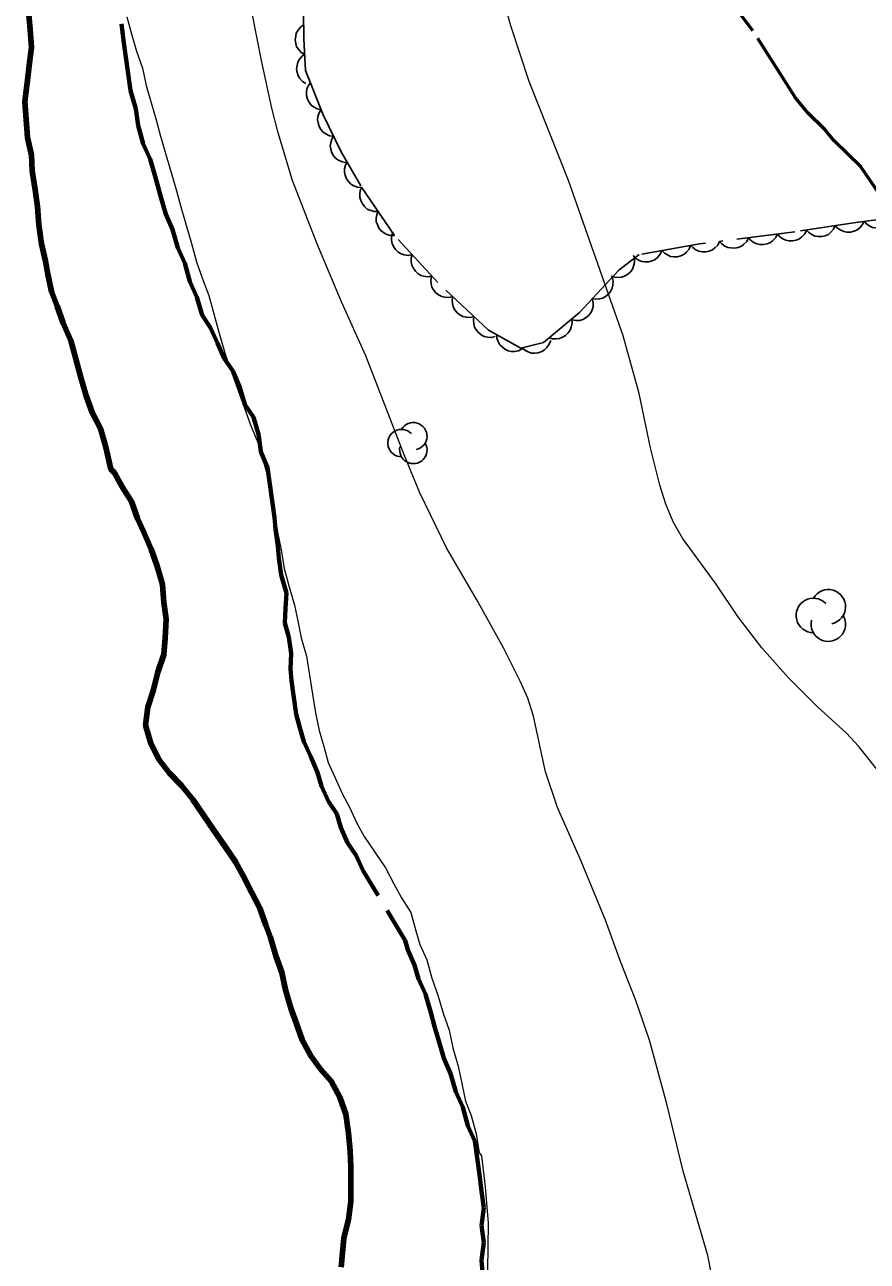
# Model space of a CAD drawing. Extents: x 356765 to 358572, y 5103174 to 5104650.
# Drawn here: x 356975.6 to 357018.8, y 5103906.2 to 5103969.7 of the extents above; entities that cross this region are included whole.
import ezdxf

# ---------------------------------------------------------------- set-up
doc = ezdxf.new("R2010")
doc.units = 0
doc.header["$LTSCALE"] = 0.6
for name, pattern in [('DOT_DASHED', [7.7, 5, -1.2, 0.3, -1.2]), ('LONG_DASHED', [7.5, 6, -1.5]), ('MEDIUM_DASHED', [4.5, 3, -1.5])]:
    doc.linetypes.add(name, pattern=pattern)
for name, color, linetype, lineweight in [('1', 7, 'Continuous', 53), ('2', 7, 'Continuous', 13), ('4', 7, 'Continuous', 90), ('44', 7, 'Continuous', 25), ('7', 7, 'MEDIUM_DASHED', 70)]:
    doc.layers.add(name, color=color, linetype=linetype, lineweight=lineweight)

msp = doc.modelspace()

# ---------------------------------------------------------------- linework, layer by layer
at = {"layer": '1', "linetype": 'LONG_DASHED'}
msp.add_lwpolyline([(357016.68, 5103964.32), (357015.79, 5103965.19), (357015.15, 5103965.97), (357012.97, 5103969.41), (357012.06, 5103970.62)], dxfattribs=at)
at = {"layer": '1'}
msp.add_lwpolyline([(357019.51, 5103960.96), (357018.51, 5103962.42), (357017.14, 5103963.76), (357016.68, 5103964.32)], dxfattribs=at)
at = {"layer": '2'}
for points in [[(357010.86, 5103905.44), (357010.66, 5103906.49), (357009.39, 5103910.82), (357008.55, 5103914.28), (357007.65, 5103917.55), (357006.95, 5103919.59), (357006.16, 5103921.59), (357005.39, 5103923.71), (357004.15, 5103926.74), (357002.93, 5103929.51), (357002.32, 5103931.34), (357001.7, 5103934.2), (357001.4, 5103935.12), (357001.02, 5103936), (357000.15, 5103937.7), (356998.78, 5103940.18), (356997.23, 5103942.84), (356995.86, 5103945.67), (356995.05, 5103947.62), (356993.09, 5103952.71), (356991.83, 5103955.49), (356990.56, 5103958.5), (356989.31, 5103961.72), (356988.58, 5103964.17), (356988.26, 5103965.43), (356987.72, 5103967.88), (356987.05, 5103971.29)], [(357019.54, 5103931.22), (357018.4, 5103932.65), (357017.77, 5103933.32), (357016.28, 5103934.68), (357014.78, 5103936.18), (357013.42, 5103937.71), (357012.2, 5103939.32), (357011.08, 5103940.97), (357009.36, 5103943.34), (357008.88, 5103944.18), (357008.5, 5103945.09), (357008.19, 5103946.07), (357007.71, 5103947.98), (357007.12, 5103950.78), (357006.3, 5103953.73), (357003.49, 5103961.72), (357001.47, 5103966.8), (357000.54, 5103969.66), (357000.28, 5103970.59)], [(356980.8, 5103970.12), (356981.07, 5103969.18), (356981.3, 5103968.36), (356981.61, 5103967.49), (356981.8, 5103966.59), (356982.07, 5103965.65), (356982.31, 5103964.83), (356982.54, 5103964), (356982.81, 5103963.06), (356983.08, 5103962.12)], [(356980.8, 5103970.12), (356981.07, 5103969.18), (356981.3, 5103968.36), (356981.61, 5103967.49), (356981.8, 5103966.59), (356982.07, 5103965.65), (356982.31, 5103964.83), (356982.54, 5103964), (356982.81, 5103963.06), (356983.08, 5103962.12)], [(356983.08, 5103962.12), (356983.35, 5103961.18), (356983.62, 5103960.24), (356983.85, 5103959.42), (356984.12, 5103958.48), (356984.39, 5103957.54), (356984.7, 5103956.67), (356985.01, 5103955.81), (356985.28, 5103954.86), (356985.54, 5103953.92), (356985.81, 5103952.98), (356985.88, 5103952.75), (356987.16, 5103949.17), (356987.54, 5103948.26), (356987.81, 5103947.32), (356988.05, 5103946.5), (356988.24, 5103945.6), (356988.39, 5103944.62), (356988.54, 5103943.65), (356988.73, 5103942.75), (356988.88, 5103941.78), (356989.15, 5103940.84), (356989.42, 5103939.9), (356989.61, 5103939), (356989.77, 5103938.22), (356990.04, 5103937.28), (356990.19, 5103936.3), (356990.34, 5103935.33), (356990.49, 5103934.36), (356990.68, 5103933.46), (356990.92, 5103932.63), (356991.15, 5103931.81), (356991.5, 5103931.02), (356991.86, 5103930.23), (356992.25, 5103929.52), (356992.6, 5103928.73), (356993, 5103928.01), (356993.55, 5103927.21), (356994.09, 5103926.41), (356994.52, 5103925.58), (356994.92, 5103924.87), (356995.39, 5103924.11), (356995.65, 5103923.17), (356995.86, 5103922.46), (356996.21, 5103921.67), (356996.48, 5103920.73), (356996.79, 5103919.87), (356997.06, 5103918.93), (356997.37, 5103918.06), (356997.56, 5103917.16), (356997.83, 5103916.22), (356998.02, 5103915.32), (356998.21, 5103914.42), (356998.49, 5103913.68), (356998.76, 5103912.74), (356998.91, 5103911.76), (356999.02, 5103911.6)], [(356983.08, 5103962.12), (356983.35, 5103961.18), (356983.62, 5103960.24), (356983.85, 5103959.42), (356984.12, 5103958.48), (356984.39, 5103957.54), (356984.7, 5103956.67), (356985.01, 5103955.81), (356985.28, 5103954.86), (356985.54, 5103953.92), (356985.81, 5103952.98), (356985.88, 5103952.75), (356987.16, 5103949.17), (356987.54, 5103948.26), (356987.81, 5103947.32), (356988.05, 5103946.5), (356988.24, 5103945.6), (356988.39, 5103944.62), (356988.54, 5103943.65), (356988.73, 5103942.75), (356988.88, 5103941.78), (356989.15, 5103940.84), (356989.42, 5103939.9), (356989.61, 5103939), (356989.77, 5103938.22), (356990.04, 5103937.28), (356990.19, 5103936.3), (356990.34, 5103935.33), (356990.49, 5103934.36), (356990.68, 5103933.46), (356990.92, 5103932.63), (356991.15, 5103931.81), (356991.5, 5103931.02), (356991.86, 5103930.23), (356992.25, 5103929.52), (356992.6, 5103928.73), (356993, 5103928.01), (356993.55, 5103927.21), (356994.09, 5103926.41), (356994.52, 5103925.58), (356994.92, 5103924.87), (356995.39, 5103924.11), (356995.65, 5103923.17), (356995.86, 5103922.46), (356996.21, 5103921.67), (356996.48, 5103920.73), (356996.79, 5103919.87), (356997.06, 5103918.93), (356997.37, 5103918.06), (356997.56, 5103917.16), (356997.83, 5103916.22), (356998.02, 5103915.32), (356998.21, 5103914.42), (356998.49, 5103913.68), (356998.76, 5103912.74), (356998.91, 5103911.76), (356999.02, 5103911.6)], [(356999.02, 5103911.6), (356999.22, 5103910.01), (356999.37, 5103908.15), (356999.32, 5103904.51)]]:
    msp.add_lwpolyline(points, dxfattribs=at)
at = {"layer": '4'}
for points in [[(356983.61, 5103930.63), (356982.98, 5103931.28), (356982.47, 5103931.96), (356982.04, 5103932.79), (356981.77, 5103933.73), (356981.89, 5103934.66), (356982.16, 5103935.49), (356982.39, 5103936.45), (356982.71, 5103937.36), (356982.78, 5103938.21), (356982.83, 5103939.18), (356982.71, 5103940.03), (356982.64, 5103940.96), (356982.37, 5103941.9), (356982.06, 5103942.77), (356981.67, 5103943.68), (356981.35, 5103944.35), (356981.04, 5103945.22), (356980.57, 5103945.97), (356980.17, 5103946.69), (356979.99, 5103946.89), (356979.73, 5103948.02), (356979.46, 5103948.97), (356979.03, 5103949.8), (356978.72, 5103950.66), (356978.45, 5103951.6), (356978.19, 5103952.55), (356977.92, 5103953.49), (356977.53, 5103954.39), (356977.22, 5103955.26), (356976.94, 5103956.01), (356976.75, 5103956.91), (356976.62, 5103957.57), (356976.43, 5103958.47), (356976.28, 5103959.44), (356976.21, 5103960.38), (356976.09, 5103961.23), (356975.94, 5103962.21), (356975.9, 5103963.02), (356975.71, 5103963.92), (356975.63, 5103964.85), (356975.56, 5103965.78), (356975.68, 5103966.71), (356975.79, 5103967.63), (356975.91, 5103968.55), (356975.84, 5103969.48), (356975.76, 5103970.42)], [(356991.82, 5103905.88), (356991.96, 5103907.38), (356992.2, 5103908.33), (356992.32, 5103909.26), (356992.32, 5103910.15), (356992.32, 5103911.03), (356992.28, 5103911.85), (356992.2, 5103912.78), (356992.05, 5103913.75), (356991.74, 5103914.62), (356991.31, 5103915.45), (356990.76, 5103916.06), (356990.25, 5103916.74), (356989.82, 5103917.57), (356989.51, 5103918.44), (356989.23, 5103919.19), (356988.96, 5103920.13), (356988.77, 5103921.03), (356988.46, 5103921.89), (356988.19, 5103922.83), (356987.95, 5103923.46), (356987.64, 5103924.33), (356987.21, 5103925.16), (356986.78, 5103925.99), (356986.38, 5103926.71), (356985.84, 5103927.51), (356985.29, 5103928.31), (356984.74, 5103929.11), (356984.2, 5103929.91), (356983.61, 5103930.63)]]:
    msp.add_lwpolyline(points, dxfattribs=at)
at = {"layer": '44', "linetype": 'DOT_DASHED'}
for points in [[(356994.56, 5103958.89), (356992.82, 5103961.44), (356991.81, 5103963.19), (356990.89, 5103965.09), (356989.98, 5103967.37), (356989.9, 5103969), (356989.89, 5103970.39)], [(357024.16, 5103960.34), (357018.38, 5103959.58), (357015.12, 5103959.08), (357010.22, 5103958.46), (357007.12, 5103957.91), (357006.08, 5103957.11), (357004.06, 5103954.93), (357002.21, 5103953.4), (357001.05, 5103953.1), (356999.38, 5103954.03), (356996.78, 5103956.47), (356994.56, 5103958.89)]]:
    msp.add_lwpolyline(points, dxfattribs=at)
at = {"layer": '44'}
for points in [[(356989.94, 5103968.2), (356989.76, 5103968.3), (356989.63, 5103968.46), (356989.53, 5103968.59), (356989.48, 5103968.76), (356989.45, 5103968.94), (356989.48, 5103969.13), (356989.51, 5103969.29), (356989.6, 5103969.44), (356989.72, 5103969.59), (356989.87, 5103969.69)], [(356990.01, 5103966.7), (356989.83, 5103966.81), (356989.7, 5103966.96), (356989.61, 5103967.09), (356989.55, 5103967.26), (356989.53, 5103967.44), (356989.55, 5103967.63), (356989.59, 5103967.79), (356989.68, 5103967.95), (356989.8, 5103968.09), (356989.94, 5103968.2)], [(356990.79, 5103965.35), (356990.58, 5103965.4), (356990.4, 5103965.5), (356990.27, 5103965.59), (356990.17, 5103965.74), (356990.08, 5103965.9), (356990.04, 5103966.09), (356990.03, 5103966.25), (356990.06, 5103966.42), (356990.13, 5103966.6), (356990.23, 5103966.74)], [(356991.42, 5103963.99), (356991.21, 5103964.02), (356991.03, 5103964.11), (356990.89, 5103964.2), (356990.78, 5103964.33), (356990.68, 5103964.49), (356990.63, 5103964.68), (356990.6, 5103964.84), (356990.62, 5103965.01), (356990.68, 5103965.19), (356990.77, 5103965.34)], [(356992.07, 5103962.64), (356991.87, 5103962.67), (356991.68, 5103962.76), (356991.55, 5103962.85), (356991.43, 5103962.98), (356991.34, 5103963.14), (356991.28, 5103963.32), (356991.25, 5103963.49), (356991.28, 5103963.66), (356991.33, 5103963.84), (356991.42, 5103963.99)], [(356992.86, 5103961.36), (356992.66, 5103961.38), (356992.47, 5103961.45), (356992.32, 5103961.53), (356992.2, 5103961.66), (356992.09, 5103961.81), (356992.02, 5103961.99), (356991.98, 5103962.15), (356991.99, 5103962.32), (356992.04, 5103962.5), (356992.11, 5103962.66)], [(356993.71, 5103960.13), (356993.51, 5103960.13), (356993.31, 5103960.19), (356993.16, 5103960.25), (356993.03, 5103960.37), (356992.91, 5103960.51), (356992.83, 5103960.69), (356992.78, 5103960.84), (356992.78, 5103961.02), (356992.8, 5103961.2), (356992.87, 5103961.37)], [(356994.56, 5103958.89), (356994.35, 5103958.89), (356994.16, 5103958.95), (356994.01, 5103959.02), (356993.87, 5103959.13), (356993.76, 5103959.27), (356993.68, 5103959.45), (356993.62, 5103959.6), (356993.62, 5103959.78), (356993.65, 5103959.96), (356993.71, 5103960.13)], [(357018.68, 5103959.63), (357018.59, 5103959.44), (357018.46, 5103959.29), (357018.33, 5103959.18), (357018.17, 5103959.11), (357017.99, 5103959.07), (357017.8, 5103959.07), (357017.64, 5103959.09), (357017.48, 5103959.16), (357017.32, 5103959.27), (357017.2, 5103959.4)], [(357020.17, 5103959.82), (357020.08, 5103959.63), (357019.94, 5103959.48), (357019.81, 5103959.38), (357019.65, 5103959.31), (357019.47, 5103959.27), (357019.27, 5103959.28), (357019.11, 5103959.3), (357018.95, 5103959.38), (357018.8, 5103959.49), (357018.68, 5103959.62)], [(356995.46, 5103957.91), (356995.26, 5103957.87), (356995.06, 5103957.9), (356994.9, 5103957.95), (356994.75, 5103958.04), (356994.61, 5103958.17), (356994.51, 5103958.33), (356994.43, 5103958.48), (356994.41, 5103958.65), (356994.41, 5103958.84), (356994.45, 5103959.01)], [(357014.23, 5103958.97), (357014.14, 5103958.78), (357014, 5103958.63), (357013.87, 5103958.53), (357013.7, 5103958.47), (357013.52, 5103958.43), (357013.33, 5103958.43), (357013.17, 5103958.46), (357013.01, 5103958.54), (357012.86, 5103958.64), (357012.74, 5103958.78)], [(357015.72, 5103959.16), (357015.63, 5103958.97), (357015.49, 5103958.82), (357015.36, 5103958.72), (357015.19, 5103958.65), (357015.01, 5103958.61), (357014.82, 5103958.62), (357014.66, 5103958.65), (357014.5, 5103958.72), (357014.35, 5103958.83), (357014.23, 5103958.97)], [(357017.2, 5103959.4), (357017.11, 5103959.21), (357016.97, 5103959.06), (357016.85, 5103958.95), (357016.69, 5103958.88), (357016.51, 5103958.84), (357016.32, 5103958.84), (357016.15, 5103958.86), (357015.99, 5103958.94), (357015.84, 5103959.04), (357015.72, 5103959.17)], [(357009.77, 5103958.38), (357009.69, 5103958.19), (357009.55, 5103958.04), (357009.43, 5103957.93), (357009.27, 5103957.85), (357009.09, 5103957.8), (357008.9, 5103957.8), (357008.74, 5103957.82), (357008.58, 5103957.89), (357008.42, 5103957.99), (357008.29, 5103958.12)], [(357011.26, 5103958.59), (357011.16, 5103958.4), (357011.02, 5103958.26), (357010.89, 5103958.15), (357010.73, 5103958.09), (357010.55, 5103958.05), (357010.36, 5103958.06), (357010.2, 5103958.08), (357010.04, 5103958.16), (357009.89, 5103958.27), (357009.77, 5103958.4)], [(357012.74, 5103958.78), (357012.65, 5103958.59), (357012.51, 5103958.45), (357012.38, 5103958.34), (357012.22, 5103958.28), (357012.04, 5103958.24), (357011.84, 5103958.25), (357011.68, 5103958.27), (357011.53, 5103958.35), (357011.37, 5103958.46), (357011.26, 5103958.59)], [(356996.48, 5103956.8), (356996.27, 5103956.77), (356996.07, 5103956.8), (356995.91, 5103956.84), (356995.76, 5103956.94), (356995.63, 5103957.06), (356995.52, 5103957.23), (356995.45, 5103957.37), (356995.42, 5103957.54), (356995.42, 5103957.73), (356995.46, 5103957.91)], [(357006.88, 5103957.72), (357006.89, 5103957.51), (357006.84, 5103957.32), (357006.78, 5103957.16), (357006.68, 5103957.02), (357006.54, 5103956.9), (357006.37, 5103956.81), (357006.22, 5103956.75), (357006.04, 5103956.73), (357005.86, 5103956.75), (357005.69, 5103956.81)], [(357008.29, 5103958.12), (357008.21, 5103957.93), (357008.08, 5103957.77), (357007.95, 5103957.66), (357007.79, 5103957.59), (357007.61, 5103957.54), (357007.42, 5103957.54), (357007.26, 5103957.56), (357007.1, 5103957.63), (357006.94, 5103957.73), (357006.82, 5103957.86)], [(356997.55, 5103955.75), (356997.34, 5103955.7), (356997.14, 5103955.72), (356996.98, 5103955.75), (356996.82, 5103955.84), (356996.68, 5103955.95), (356996.56, 5103956.1), (356996.48, 5103956.24), (356996.44, 5103956.41), (356996.43, 5103956.6), (356996.45, 5103956.78)], [(357005.74, 5103956.75), (357005.79, 5103956.54), (357005.78, 5103956.34), (357005.74, 5103956.18), (357005.66, 5103956.02), (357005.55, 5103955.88), (357005.4, 5103955.76), (357005.26, 5103955.68), (357005.09, 5103955.63), (357004.9, 5103955.62), (357004.72, 5103955.65)], [(356998.64, 5103954.72), (356998.44, 5103954.68), (356998.23, 5103954.69), (356998.07, 5103954.73), (356997.92, 5103954.81), (356997.77, 5103954.92), (356997.66, 5103955.08), (356997.57, 5103955.22), (356997.53, 5103955.39), (356997.52, 5103955.57), (356997.55, 5103955.75)], [(357004.72, 5103955.65), (357004.77, 5103955.44), (357004.76, 5103955.24), (357004.72, 5103955.08), (357004.64, 5103954.92), (357004.53, 5103954.78), (357004.38, 5103954.66), (357004.24, 5103954.57), (357004.07, 5103954.53), (357003.88, 5103954.52), (357003.7, 5103954.55)], [(356999.73, 5103953.7), (356999.53, 5103953.65), (356999.33, 5103953.67), (356999.17, 5103953.7), (356999.01, 5103953.78), (356998.87, 5103953.9), (356998.75, 5103954.05), (356998.67, 5103954.19), (356998.63, 5103954.36), (356998.61, 5103954.55), (356998.64, 5103954.72)], [(357003.66, 5103954.6), (357003.68, 5103954.39), (357003.64, 5103954.19), (357003.58, 5103954.03), (357003.48, 5103953.89), (357003.35, 5103953.76), (357003.18, 5103953.66), (357003.03, 5103953.6), (357002.86, 5103953.58), (357002.67, 5103953.59), (357002.5, 5103953.64)], [(357001.12, 5103953.06), (357000.93, 5103952.97), (357000.73, 5103952.93), (357000.56, 5103952.93), (357000.39, 5103952.97), (357000.23, 5103953.05), (357000.08, 5103953.17), (356999.96, 5103953.28), (356999.88, 5103953.44), (356999.82, 5103953.61), (356999.81, 5103953.79)], [(357002.58, 5103953.49), (357002.51, 5103953.3), (357002.38, 5103953.13), (357002.27, 5103953.02), (357002.12, 5103952.93), (357001.94, 5103952.87), (357001.75, 5103952.85), (357001.59, 5103952.85), (357001.42, 5103952.91), (357001.26, 5103953), (357001.12, 5103953.12)]]:
    msp.add_lwpolyline(points, dxfattribs=at)
for centre, radius, start, end in [((356994.9185, 5103948.226), 0.7041, 44.11537, 269.80396), ((356995.5241, 5103948.578), 0.7041, 282.26917, 149.72626), ((356995.5241, 5103947.8739), 0.7041, 166.93686, 29.62122), ((357016.8406, 5103939.8139), 0.8874, 282.26917, 149.72626), ((357016.0775, 5103939.3702), 0.8874, 44.11537, 269.80396), ((357016.8406, 5103938.9264), 0.8874, 166.93686, 29.62122)]:
    msp.add_arc(centre, radius, start, end, dxfattribs=at)
at = {"layer": '7'}
msp.add_lwpolyline([(356999.08, 5103905.62), (356999.03, 5103906.24), (356999.15, 5103907.16), (356999.03, 5103908.02), (356999.15, 5103908.94), (356999.03, 5103909.8), (356998.92, 5103910.65), (356998.8, 5103911.51), (356998.68, 5103912.36), (356998.33, 5103913.15), (356998.06, 5103914.1), (356997.71, 5103914.89), (356997.44, 5103915.83), (356997.09, 5103916.62), (356996.82, 5103917.56), (356996.62, 5103918.26), (356996.42, 5103918.97), (356996.15, 5103919.91), (356995.79, 5103920.7), (356995.59, 5103921.4), (356995.24, 5103922.19), (356995.11, 5103922.67), (356992.94, 5103926.25), (356992.59, 5103927.04), (356992.15, 5103927.68), (356991.8, 5103928.47), (356991.59, 5103929.17), (356991.16, 5103929.81), (356990.8, 5103930.6), (356990.6, 5103931.31), (356990.25, 5103932.1), (356989.9, 5103932.89), (356989.7, 5103933.59), (356989.5, 5103934.3), (356989.38, 5103935.16), (356989.26, 5103936.01), (356989.21, 5103936.63), (356989.25, 5103937.41), (356989.13, 5103938.26), (356988.93, 5103938.97), (356988.96, 5103939.74), (356989, 5103940.51), (356988.73, 5103941.45), (356988.61, 5103942.31), (356988.56, 5103942.93), (356988.45, 5103943.79), (356988.4, 5103944.41), (356988.28, 5103945.26), (356988.16, 5103946.12), (356988.04, 5103946.98), (356987.69, 5103947.77), (356987.58, 5103948.62), (356987.31, 5103949.56), (356986.87, 5103950.2), (356986.6, 5103951.14), (356986.25, 5103951.93), (356985.81, 5103952.57), (356985.46, 5103953.36), (356985.11, 5103954.15), (356984.67, 5103954.79), (356984.4, 5103955.73), (356984.05, 5103956.52), (356983.78, 5103957.47), (356983.43, 5103958.26), (356983.16, 5103959.2), (356982.81, 5103959.99), (356982.54, 5103960.93), (356982.27, 5103961.87), (356982, 5103962.81), (356981.65, 5103963.6), (356981.38, 5103964.54), (356981.26, 5103965.4), (356980.99, 5103966.34), (356980.88, 5103967.19), (356980.76, 5103968.05), (356980.64, 5103968.91), (356980.53, 5103969.76)], dxfattribs=at)

doc.saveas('drawing.dxf')
